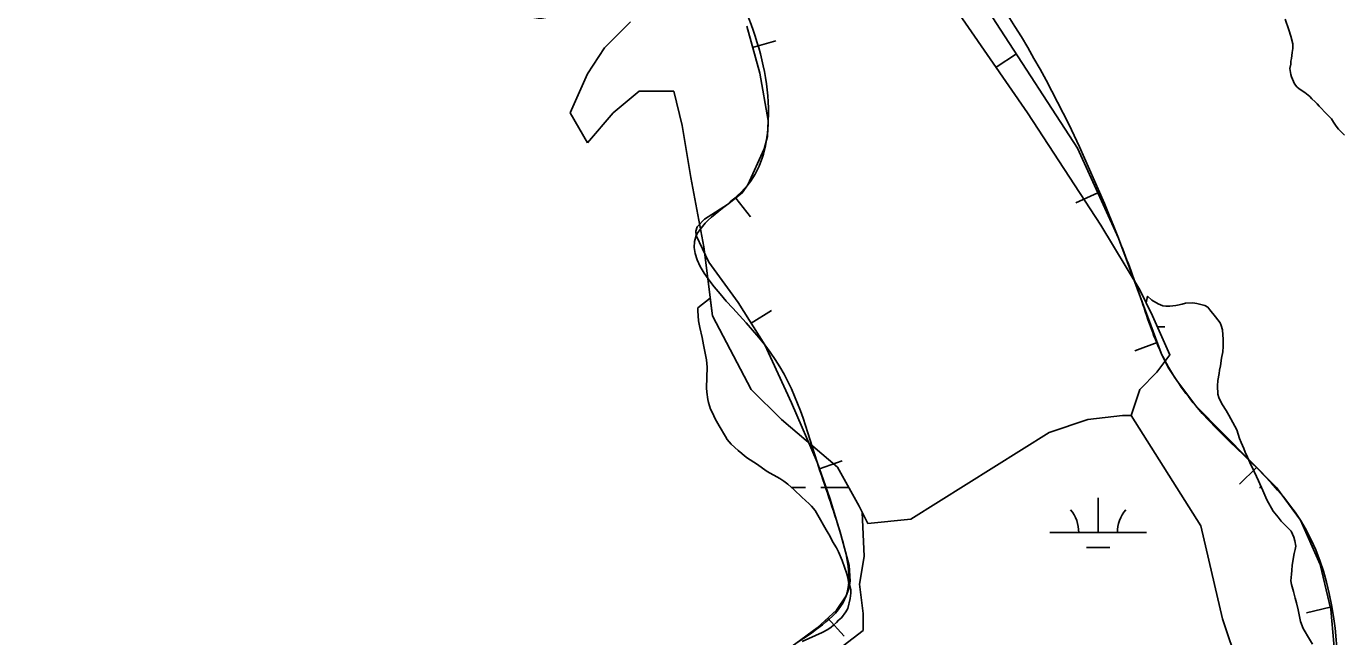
# Model space of a CAD drawing. Extents: x 3177185 to 3215018, y 812988 to 838321.
# Drawn here: x 3193125 to 3194486, y 820560 to 821191 of the extents above; entities that cross this region are included whole.
import ezdxf

# ---------------------------------------------------------------- set-up
doc = ezdxf.new("R2010")
doc.units = 0
for name, color, linetype in [('V-BORW-LINE', 7, 'Continuous'), ('V-SITE-VEGE', 7, 'Continuous'), ('V-WETL-SWMP', 7, 'Continuous')]:
    doc.layers.add(name, color=color, linetype=linetype)

msp = doc.modelspace()

# ---------------------------------------------------------------- linework, layer by layer
at = {"layer": 'V-BORW-LINE'}
for p, q in [((3193877, 821168.9), (3193901.1, 821175.6)), ((3194149.9, 821162.2), (3194128.9, 821148.6)), ((3194234, 821018.8), (3194211.3, 821008.4)), ((3193859.5, 821013.3), (3193874.9, 820993.7)), ((3193875.4, 820883.8), (3193896.5, 820897.2)), ((3194295.7, 820864.1), (3194272.3, 820855.4)), ((3193946.1, 820733.3), (3193969.7, 820741.6)), ((3194398.3, 820734.9), (3194380.6, 820717.4)), ((3194474.5, 820590.5), (3194450.2, 820584.7)), ((3193954.8, 820579), (3193971.7, 820560.6))]:
    msp.add_line(p, q, dxfattribs=at)
for points in [[(3194483.4, 820494.4), (3194475.1, 820588.2), (3194464.1, 820634.7), (3194443.8, 820680.4), (3194418.9, 820714.1), (3194335.6, 820798.4), (3194315.8, 820824.6), (3194306.8, 820838.3), (3194299.8, 820853), (3194289.1, 820881.8), (3194278.3, 820910.6), (3194266.8, 820941.3), (3194255.4, 820971.9), (3194213.1, 821064.7), (3194045.6, 821322.9), (3194034.9, 821336.3), (3194017, 821355), (3194008.5, 821364.7), (3194001.3, 821375.3), (3193994.9, 821389.7)], [(3193870.9, 821190.9), (3193884.5, 821142.2), (3193893.2, 821093.5), (3193892.4, 821076.8), (3193888.9, 821064.3), (3193871.9, 821026.9), (3193866.2, 821018.6), (3193851.1, 821006.7), (3193827.1, 820991.5), (3193819.7, 820983.6), (3193818.2, 820979.2), (3193818.7, 820974.4), (3193831.7, 820947.1), (3193861.9, 820905.2), (3193889.6, 820861.5), (3193917.3, 820801.5), (3193943.7, 820740.3), (3193956.8, 820703.1), (3193968.2, 820665.5), (3193977, 820633.5), (3193977.9, 820617.3), (3193976.6, 820609.5), (3193973.7, 820602), (3193963.7, 820587.2), (3193943.9, 820569), (3193921.8, 820552.8)]]:
    msp.add_lwpolyline(points, dxfattribs=at)
msp.add_spline([(3193316.9, 822598.6), (3193335.2, 822540.6), (3193410.3, 822427.7), (3193431.9, 822364.3), (3193469.1, 822310), (3193521.5, 822255.9), (3193609.2, 822072.6), (3193646.8, 822019.2), (3193676.9, 821957.1), (3193720.8, 821903.1), (3193750, 821838.8), (3193830.2, 821730.3), (3193879.7, 821614.9), (3193980.5, 821434.8), (3194001.3, 821375.3), (3194045.6, 821322.9), (3194255.4, 820971.9), (3194278.3, 820910.6), (3194299.8, 820853), (3194335.6, 820798.4), (3194443.8, 820680.4), (3194483.4, 820494.4), (3194474.8, 820430), (3194362.4, 820338.7), (3194243.4, 820273.7), (3194115.5, 820232.8), (3193985.1, 820192.2), (3193871, 820096.9), (3193700.8, 819982), (3193642.2, 819950.8), (3193574.5, 819997.4), (3193482.7, 820109.4), (3193411.4, 820226.4), (3193461, 820288.3), (3193516, 820325.3), (3193569.4, 820370.5), (3193689.7, 820437.3), (3193809.3, 820477.2), (3193921.8, 820552.8), (3193973.7, 820602), (3193968.2, 820665.5), (3193943.7, 820740.3), (3193889.6, 820861.5), (3193818.7, 820974.4), (3193871.9, 821026.9), (3193893.2, 821093.5), (3193831.6, 821288.3), (3193762, 821415.9), (3193682.1, 821525.7), (3193580.7, 821633.2), (3193582.1, 821571.4), (3193675.7, 821399.4), (3193689.4, 821337.7), (3193683, 821270), (3193666, 821201.1), (3193594.8, 821238.9), (3193552.5, 821298.8), (3193499, 821351.2), (3193535.6, 821424), (3193485.3, 821613.1), (3193426.4, 821662.5), (3193356.9, 821777.8), (3193308.4, 821900.5), (3193294.3, 821963), (3193279.7, 822022.1), (3193265.1, 822081.6), (3193249.6, 822013.9), (3193262.2, 821951.7), (3193210.3, 822002.4), (3193038.4, 822236.4), (3192901.1, 822477.4), (3192892.6, 822538.2), (3192940.3, 822603.2), (3192988.9, 822662), (3193107.6, 822723.1), (3193158.6, 822772.1), (3193217.2, 822790.6), (3193249.5, 822765), (3193290.2, 822685.8), (3193316.9, 822598.6)], degree=3, dxfattribs=at)
at = {"layer": 'V-SITE-VEGE'}
for p, q in [((3194161.4, 821101.5), (3194081, 821217.6)), ((3193750.6, 821195.3), (3193723.8, 821168.5)), ((3194428, 821198), (3194431.8, 821187.1)), ((3194431.8, 821187.1), (3194433.8, 821180.7)), ((3194433.8, 821180.7), (3194435.9, 821172.6)), ((3193723.8, 821168.5), (3193706, 821141.7)), ((3194436, 821167.8), (3194435.2, 821163.7)), ((3194435.9, 821172.6), (3194436, 821167.8)), ((3194433.7, 821151.6), (3194432.9, 821147.1)), ((3194434.5, 821157.6), (3194433.7, 821154.8)), ((3194433.7, 821154.8), (3194433.7, 821151.6)), ((3194435.2, 821163.7), (3194434.5, 821157.6)), ((3193706, 821141.7), (3193688.1, 821101.5)), ((3194432.9, 821147.1), (3194433.8, 821141.1)), ((3194433.8, 821141.1), (3194434.6, 821138.6)), ((3194434.6, 821138.6), (3194437.5, 821131.4)), ((3194437.5, 821131.4), (3194440, 821128.2)), ((3194440, 821128.2), (3194442.4, 821126.2)), ((3194442.4, 821126.2), (3194448.5, 821122.2)), ((3193732.8, 821101.5), (3193759.5, 821123.8)), ((3193759.5, 821123.8), (3193795.3, 821123.8)), ((3193795.3, 821123.8), (3193804.2, 821088.1)), ((3194448.5, 821122.2), (3194453.4, 821118.2)), ((3194453.4, 821118.2), (3194455.5, 821115.8)), ((3194455.5, 821115.8), (3194459.1, 821112.6)), ((3194459.1, 821112.6), (3194461.2, 821110.6)), ((3194461.2, 821110.6), (3194463.2, 821108.2)), ((3193688.1, 821101.5), (3193706, 821070.2)), ((3193706, 821070.2), (3193732.8, 821101.5)), ((3194237.3, 820985.3), (3194161.4, 821101.5)), ((3194463.2, 821108.2), (3194471, 821099.8)), ((3194471, 821099.8), (3194475.9, 821095)), ((3193804.2, 821088.1), (3193813.1, 821034.5)), ((3194475.9, 821095), (3194477.9, 821091.7)), ((3194477.9, 821091.7), (3194480.8, 821087.7)), ((3194480.8, 821087.7), (3194483.2, 821084.5)), ((3194483.2, 821084.5), (3194489.4, 821078.1)), ((3193813.1, 821034.5), (3193826.5, 820963)), ((3194277.5, 820918.3), (3194237.3, 820985.3)), ((3193826.5, 820963), (3193835.4, 820891.5)), ((3194290.9, 820891.5), (3194277.5, 820918.3)), ((3193835.4, 820891.5), (3193875.6, 820815.5)), ((3194308.7, 820851.3), (3194290.9, 820891.5)), ((3194295.3, 820833.4), (3194308.7, 820851.3)), ((3194277.5, 820815.5), (3194295.3, 820833.4)), ((3193875.6, 820815.5), (3193906.9, 820784.3)), ((3194268.6, 820788.7), (3194277.5, 820815.5)), ((3193906.9, 820784.3), (3193964.9, 820735.1)), ((3194340.8, 820674.6), (3194268.6, 820788.7)), ((3193964.9, 820735.1), (3193987.3, 820694.9)), ((3193987.3, 820694.9), (3193990.4, 820688.7)), ((3193990.4, 820688.7), (3193992.4, 820642.8)), ((3194363.3, 820578.3), (3194340.8, 820674.6)), ((3193992.4, 820642.8), (3193987.5, 820614.3)), ((3193987.5, 820614.3), (3193991.4, 820583.8)), ((3193991.4, 820583.8), (3193991.4, 820566.2)), ((3193991.4, 820566.2), (3193970.8, 820550.5)), ((3194385.8, 820510.8), (3194363.3, 820578.3))]:
    msp.add_line(p, q, dxfattribs=at)
at = {"layer": 'V-WETL-SWMP'}
for p, q in [((3194295.9, 820880.2), (3194303.6, 820880.2)), ((3193917.5, 820714), (3193931.6, 820714)), ((3193947.6, 820714), (3193976.7, 820714)), ((3194234.5, 820667.6), (3194234.5, 820703.6)), ((3194401.5, 820714), (3194403.5, 820714)), ((3194184.5, 820667.6), (3194284.5, 820667.6)), ((3194222.5, 820652.1), (3194246.5, 820652.1))]:
    msp.add_line(p, q, dxfattribs=at)
for points in [[(3193928.3, 820555.1), (3193948.9, 820564.4), (3193954.7, 820567.4), (3193958.1, 820569.7), (3193960.8, 820572), (3193963.9, 820574.6), (3193965.9, 820576.9), (3193969, 820579.5), (3193973.5, 820585.5), (3193975.6, 820589.2), (3193977.8, 820599.5), (3193978.5, 820604.9), (3193978.6, 820608.6), (3193977.7, 820612.7), (3193976.1, 820616.7), (3193975.5, 820621.1), (3193974.5, 820624.8), (3193969.7, 820638.7), (3193965.9, 820647.5), (3193963.6, 820651.9), (3193959.7, 820658.3), (3193956.7, 820664.1), (3193955.1, 820666.8), (3193953.2, 820670.5), (3193944.4, 820685.5), (3193941.8, 820690.2), (3193937.8, 820695), (3193935.5, 820697.4), (3193927.9, 820704.3), (3193920, 820711.8), (3193913.3, 820717.6), (3193909.4, 820720.7), (3193905.1, 820723.5), (3193892.1, 820730.8), (3193880.8, 820738.7), (3193871.5, 820744.3), (3193868.5, 820746.7), (3193865.9, 820749.1), (3193861.9, 820752.2), (3193854.6, 820759), (3193850.7, 820763.8), (3193849, 820766.8), (3193842.5, 820777.7), (3193838.3, 820785.2), (3193836.7, 820788.2), (3193835, 820791.9), (3193833.4, 820795), (3193831.2, 820801.8), (3193830.6, 820805.1), (3193829.7, 820812.5), (3193829.4, 820817.2), (3193829.8, 820838.4), (3193829.3, 820846.1), (3193826.2, 820861.7), (3193825.3, 820865.4), (3193824.7, 820869.1), (3193822.2, 820879.5), (3193820.9, 820886.3), (3193820.1, 820896.7), (3193820.2, 820899.7), (3193833.2, 820909.7)], [(3193833.2, 820909.7), (3193835.4, 820891.5), (3193875.6, 820815.5), (3193906.9, 820784.3), (3193964.9, 820735.1), (3193987.3, 820694.9), (3193996.2, 820677), (3194040.8, 820681.5), (3194183.7, 820770.9), (3194223.9, 820784.3), (3194259.6, 820788.7), (3194268.6, 820788.7), (3194277.5, 820815.5), (3194295.3, 820833.4), (3194308.7, 820851.3), (3194290.9, 820891.5), (3194284.2, 820904.9), (3194285.7, 820911.7), (3194290.1, 820907.6), (3194296.7, 820903.9), (3194301.5, 820902), (3194304.6, 820901.4), (3194308.8, 820901.4), (3194314.8, 820902.2), (3194316.5, 820902.4), (3194321.3, 820903.7), (3194324.8, 820904.6), (3194332.5, 820904.9), (3194336.6, 820904.3), (3194345, 820902.2), (3194347.9, 820900.5), (3194350.1, 820897.8), (3194355.9, 820890.4), (3194360.6, 820884.3), (3194361.9, 820881.5), (3194363.3, 820876.9), (3194363.8, 820867.2), (3194363.8, 820863.7), (3194363.9, 820860), (3194363.5, 820854.5), (3194362.2, 820847.9), (3194361.2, 820839.8), (3194360.1, 820835.4), (3194359.7, 820832.1), (3194358.3, 820824.8), (3194357.9, 820819.3), (3194358.4, 820810.5), (3194359.5, 820807), (3194361.1, 820803.5), (3194363.3, 820799.6), (3194366.9, 820793.7), (3194369.8, 820788.9), (3194378.1, 820773.8), (3194380.8, 820764.8), (3194382.6, 820760.5), (3194385.3, 820754.3), (3194386.6, 820750.8), (3194389.1, 820745.4), (3194391.6, 820739.9), (3194396, 820730.5), (3194398.3, 820725.5), (3194400.3, 820721.1), (3194404.8, 820711), (3194409.1, 820701.4), (3194415.5, 820689.8), (3194420.6, 820683.3), (3194424, 820679.4), (3194429.1, 820674.2), (3194434.2, 820668.9), (3194437.1, 820662.8), (3194438, 820659.1), (3194438.9, 820653.4), (3194438.3, 820649.9), (3194437.2, 820645.9), (3194435.4, 820633.8), (3194435, 820628.5), (3194434.4, 820624.4), (3194433.8, 820617.8), (3194434.5, 820614), (3194436.7, 820606.8), (3194438.3, 820599.8), (3194439.7, 820595), (3194441.3, 820587.8), (3194443.8, 820575.5), (3194446.8, 820568.3), (3194448.8, 820564.8), (3194451, 820560.8), (3194456.4, 820552.3)]]:
    msp.add_lwpolyline(points, dxfattribs=at)
for centre, start, end in [((3194179.2, 820668), 359.2282, 40.7719), ((3194289.7, 820668), 139.2282, 180.7718)]:
    msp.add_arc(centre, 35.2, start, end, dxfattribs=at)

doc.saveas('drawing.dxf')
